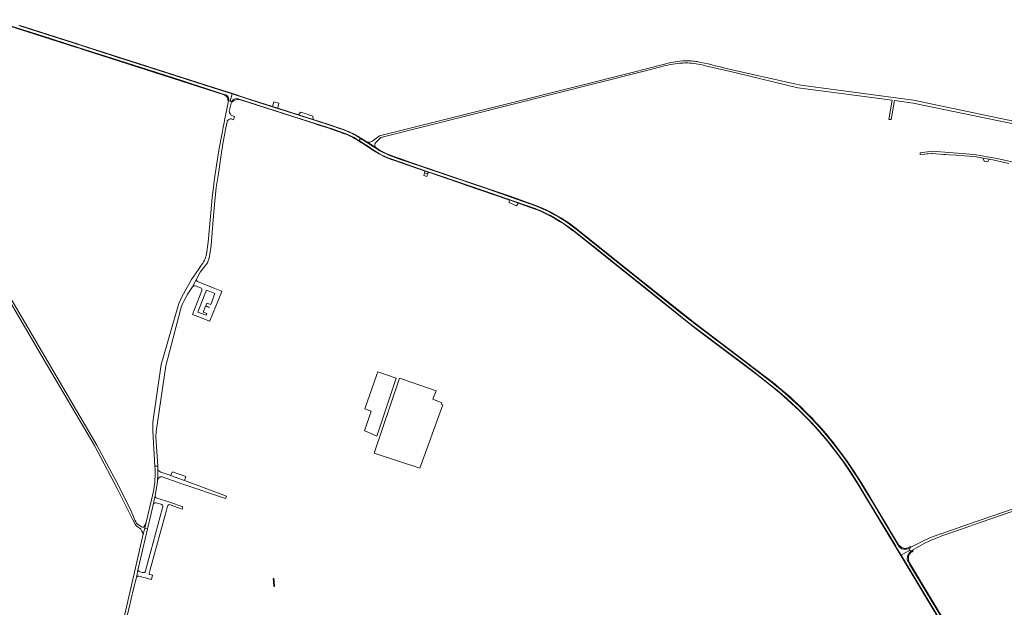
# Model space of a CAD drawing. Header units: metres. Extents: x 166325 to 190320, y 381923 to 404576.
# Tile 935 of 1056: x 180088 to 181365, y 384916 to 385678. Entities that reach past the tile are written whole.
import ezdxf

# ---------------------------------------------------------------- set-up
doc = ezdxf.new("R2010")
doc.units = ezdxf.units.M
for name, color, linetype, lineweight in [('B-WE-VH-VERHARDING_ASFALT-GV', 8, 'Continuous', 18), ('B-WE-VH-VERHARDING_BETON-GV', 8, 'Continuous', 18), ('B-WE-VH-VERHARDING_BETONSTRAATSTEEN-GV', 8, 'Continuous', 18), ('B-WE-VH-VERHARDING_HALFVERHARDING-GV', 8, 'Continuous', 18)]:
    doc.layers.add(name, color=color, linetype=linetype, lineweight=lineweight)

msp = doc.modelspace()

# ---------------------------------------------------------------- linework, layer by layer
at = {"layer": 'B-WE-VH-VERHARDING_ASFALT-GV', "flags": 128}
for points in [[(179774.245, 385765.939), (179775.036, 385766.312), (179784.767, 385763.043), (179805.706, 385756.377), (179842.908, 385744.5), (179846.534, 385743.342), (179856.22, 385740.262), (179893.512, 385728.405), (179936.835, 385714.487), (179981.959, 385699.994), (180026.43, 385685.762), (180073.094, 385670.903), (180117.174, 385656.776), (180162.35, 385642.414), (180208.832, 385627.477), (180253.617, 385613.088), (180299.315, 385598.439), (180348.043, 385582.771), (180353.574, 385580.927)], [(179774.245, 385765.939), (179775.036, 385766.312), (179784.767, 385763.043), (179805.706, 385756.377), (179842.908, 385744.5), (179846.534, 385743.342), (179856.22, 385740.262), (179893.512, 385728.405), (179936.835, 385714.487), (179981.959, 385699.994), (180026.43, 385685.762), (180073.094, 385670.903), (180117.174, 385656.776), (180162.35, 385642.414), (180208.832, 385627.477), (180253.617, 385613.088), (180299.315, 385598.439), (180348.043, 385582.771), (180353.574, 385580.927)], [(180353.574, 385580.927), (180355.209, 385580.354), (180356.529, 385579.655), (180357.549, 385578.687), (180358.404, 385577.485), (180358.874, 385576.262), (180359.146, 385575.129), (180359.17, 385573.999), (180358.904, 385572.81), (180360.878, 385572.146), (180363.644, 385581.613), (180349.655, 385586.179), (180303.748, 385600.802), (180257.919, 385615.556), (180213.16, 385629.866), (180167.932, 385644.307), (180121.894, 385659.087), (180087.972, 385669.846)], [(180353.574, 385580.927), (180355.209, 385580.354), (180356.529, 385579.655), (180357.549, 385578.687), (180358.404, 385577.485), (180358.874, 385576.262), (180359.146, 385575.129), (180359.17, 385573.999), (180358.904, 385572.81), (180360.878, 385572.146), (180363.644, 385581.613), (180349.655, 385586.179), (180303.748, 385600.802), (180257.919, 385615.556), (180213.16, 385629.866), (180167.932, 385644.307), (180121.894, 385659.087), (180087.972, 385669.846)], [(180359.813, 385559.144), (180362.715, 385571.528), (180360.878, 385572.146), (180358.904, 385572.81), (180354.474, 385551.608), (180352.585, 385542.576), (180351.806, 385538.528), (180350.354, 385530.98), (180349.907, 385528.653), (180346.453, 385511.058), (180343.043, 385489.188), (180340.132, 385468.726), (180340.003, 385467.823), (180339.098, 385461.037), (180339.096, 385461.024), (180337.671, 385447.436), (180336.037, 385427.511), (180332.343, 385389.591), (180330.219, 385373.926)], [(180359.813, 385559.144), (180362.715, 385571.528), (180360.878, 385572.146), (180358.904, 385572.81), (180354.474, 385551.608), (180352.585, 385542.576), (180351.806, 385538.528), (180350.354, 385530.98), (180349.907, 385528.653), (180346.453, 385511.058), (180343.043, 385489.188), (180340.132, 385468.726), (180340.003, 385467.823), (180339.098, 385461.037), (180339.096, 385461.024), (180337.671, 385447.436), (180336.037, 385427.511), (180332.343, 385389.591), (180330.219, 385373.926)], [(180505.966, 385535.76), (180505.751, 385535.836), (180504.06, 385536.413), (180491.647, 385540.654), (180470.204, 385547.48), (180434.751, 385558.683), (180400.597, 385569.614), (180363.644, 385581.613), (180360.878, 385572.146), (180362.715, 385571.528)], [(180505.966, 385535.76), (180505.751, 385535.836), (180504.06, 385536.413), (180491.647, 385540.654), (180470.204, 385547.48), (180434.751, 385558.683), (180400.597, 385569.614), (180363.644, 385581.613), (180360.878, 385572.146), (180362.715, 385571.528)], [(180371.493, 385575.289), (180408.775, 385563.237), (180445.086, 385551.719), (180479.198, 385540.809), (180493.27, 385536.328), (180501.269, 385533.501), (180510.148, 385530.213), (180516.283, 385527.721), (180521.498, 385525.209), (180525.728, 385522.759), (180528.226, 385521.158), (180530.091, 385523.958)], [(180371.493, 385575.289), (180408.775, 385563.237), (180445.086, 385551.719), (180479.198, 385540.809), (180493.27, 385536.328), (180501.269, 385533.501), (180510.148, 385530.213), (180516.283, 385527.721), (180521.498, 385525.209), (180525.728, 385522.759), (180528.226, 385521.158), (180530.091, 385523.958)], [(180334.55, 385373.79), (180336.17, 385385.625), (180338.765, 385418.515), (180341.009, 385443.1), (180342.88, 385460.006), (180342.963, 385460.551), (180344.124, 385468.214), (180346.109, 385481.315), (180348.724, 385500.087), (180351.898, 385519.765), (180353.966, 385530.386), (180354.513, 385533.195), (180355.437, 385537.874), (180356.923, 385545.399), (180357, 385545.766)], [(180334.55, 385373.79), (180336.17, 385385.625), (180338.765, 385418.515), (180341.009, 385443.1), (180342.88, 385460.006), (180342.963, 385460.551), (180344.124, 385468.214), (180346.109, 385481.315), (180348.724, 385500.087), (180351.898, 385519.765), (180353.966, 385530.386), (180354.513, 385533.195), (180355.437, 385537.874), (180356.923, 385545.399), (180357, 385545.766)], [(180357, 385545.766), (180357.172, 385546.592)], [(180357, 385545.766), (180357.172, 385546.592)], [(180362.304, 385549.363), (180365.125, 385548.265), (180366.563, 385552.253), (180363.966, 385553.19)], [(180362.304, 385549.363), (180365.125, 385548.265), (180366.563, 385552.253), (180363.966, 385553.19)], [(180530.091, 385523.958), (180526.209, 385526.443)], [(180530.091, 385523.958), (180526.209, 385526.443)], [(180549.909, 385511.133), (180544.342, 385514.79), (180541.381, 385516.703), (180539.965, 385517.64), (180530.091, 385523.958), (180528.226, 385521.158), (180533.844, 385517.568), (180540.184, 385513.352), (180544.348, 385510.531)], [(180549.909, 385511.133), (180544.342, 385514.79), (180541.381, 385516.703), (180539.965, 385517.64), (180530.091, 385523.958), (180528.226, 385521.158), (180533.844, 385517.568), (180540.184, 385513.352), (180544.348, 385510.531)], [(181383.979, 385491.655), (181355.615, 385498.024), (181325.603, 385503.284), (181271.131, 385507.317), (181255.508, 385505.443), (181255.642, 385503.23), (181261.798, 385503.685), (181264.521, 385503.886), (181265.862, 385503.985), (181270.511, 385504.329), (181271.407, 385504.268), (181285.953, 385503.271), (181288.849, 385503.072), (181293.748, 385502.736), (181302.571, 385502.131), (181302.929, 385502.106), (181303, 385502.101), (181313.231, 385501.4), (181324.636, 385500.618), (181328.188, 385499.974), (181337.179, 385498.345), (181337.233, 385498.335), (181345.092, 385496.911), (181345.316, 385496.87), (181349.822, 385496.053), (181370.82, 385491.549)], [(181383.979, 385491.655), (181355.615, 385498.024), (181325.603, 385503.284), (181271.131, 385507.317), (181255.508, 385505.443), (181255.642, 385503.23), (181261.798, 385503.685), (181264.521, 385503.886), (181265.862, 385503.985), (181270.511, 385504.329), (181271.407, 385504.268), (181285.953, 385503.271), (181288.849, 385503.072), (181293.748, 385502.736), (181302.571, 385502.131), (181302.929, 385502.106), (181303, 385502.101), (181313.231, 385501.4), (181324.636, 385500.618), (181328.188, 385499.974), (181337.179, 385498.345), (181337.233, 385498.335), (181345.092, 385496.911), (181345.316, 385496.87), (181349.822, 385496.053), (181370.82, 385491.549)], [(181228.436, 384994.958), (181227.95, 384995.775), (181223.002, 385004.088), (181210.746, 385024.657), (181197.59, 385046.372), (181184.489, 385068.143), (181177.731, 385079.055), (181170.723, 385089.996), (181163.134, 385101.573), (181156.099, 385111.351), (181147.541, 385122.762), (181139.758, 385132.733), (181128.9, 385145.529), (181121.311, 385154.005), (181114.858, 385160.874), (181107.49, 385168.463), (181099.07, 385176.8), (181085, 385189.679), (181076.663, 385196.908), (181060.072, 385210.341), (181049.519, 385218.568), (181021.628, 385239.839), (180993.404, 385261.139), (180964.737, 385282.659), (180955.68, 385289.612), (180937.428, 385304.07), (180911.614, 385324.843), (180886.991, 385344.702), (180861.98, 385364.699), (180836.055, 385385.389), (180815.836, 385401.482), (180809.715, 385406.218), (180802.763, 385411.425), (180796.115, 385416.106), (180790.936, 385419.513), (180785.922, 385422.587), (180781.602, 385425.052), (180776.284, 385427.96), (180771.326, 385430.398), (180766.008, 385432.807), (180758.807, 385435.854), (180751.882, 385438.541), (180739.723, 385442.862), (180690.865, 385459.84), (180641.84, 385476.431), (180633.032, 385479.428), (180593.509, 385492.812), (180581.891, 385496.803), (180571.458, 385500.518)], [(181228.436, 384994.958), (181227.95, 384995.775), (181223.002, 385004.088), (181210.746, 385024.657), (181197.59, 385046.372), (181184.489, 385068.143), (181177.731, 385079.055), (181170.723, 385089.996), (181163.134, 385101.573), (181156.099, 385111.351), (181147.541, 385122.762), (181139.758, 385132.733), (181128.9, 385145.529), (181121.311, 385154.005), (181114.858, 385160.874), (181107.49, 385168.463), (181099.07, 385176.8), (181085, 385189.679), (181076.663, 385196.908), (181060.072, 385210.341), (181049.519, 385218.568), (181021.628, 385239.839), (180993.404, 385261.139), (180964.737, 385282.659), (180955.68, 385289.612), (180937.428, 385304.07), (180911.614, 385324.843), (180886.991, 385344.702), (180861.98, 385364.699), (180836.055, 385385.389), (180815.836, 385401.482), (180809.715, 385406.218), (180802.763, 385411.425), (180796.115, 385416.106), (180790.936, 385419.513), (180785.922, 385422.587), (180781.602, 385425.052), (180776.284, 385427.96), (180771.326, 385430.398), (180766.008, 385432.807), (180758.807, 385435.854), (180751.882, 385438.541), (180739.723, 385442.862), (180690.865, 385459.84), (180641.84, 385476.431), (180633.032, 385479.428), (180593.509, 385492.812), (180581.891, 385496.803), (180571.458, 385500.518)], [(180572.952, 385496.149), (180582.927, 385492.745), (180613.984, 385482.145), (180633.397, 385475.548), (180689.109, 385456.629), (180730.218, 385442.431), (180744.989, 385437.237), (180756.287, 385432.988), (180764.482, 385429.582), (180770.687, 385426.715), (180776.252, 385423.916), (180781.276, 385421.185), (180787.043, 385417.745), (180793.114, 385413.833), (180799.454, 385409.516), (180804.276, 385405.975), (180812.471, 385399.534), (180841.406, 385376.5), (180872.77, 385351.578), (180904.2, 385326.319), (180935.698, 385300.959), (180954.011, 385286.457), (180961.733, 385280.421), (180968.714, 385275.16), (180978.73, 385267.673), (180994.749, 385255.667), (181008.61, 385245.146), (181023.549, 385233.882), (181039.4, 385221.809), (181057.408, 385207.881), (181068.571, 385198.977), (181076.327, 385192.502), (181083.409, 385186.331), (181089.851, 385180.497), (181097.034, 385173.752), (181109.579, 385161.24), (181115.177, 385155.339), (181119.258, 385150.921), (181123.372, 385146.402), (181131.904, 385136.453), (181138.447, 385128.663), (181145.529, 385119.659), (181150.992, 385112.206), (181159.524, 385100.402), (181168.225, 385087.419), (181175.712, 385075.649), (181183.57, 385062.733), (181198.61, 385037.642), (181213.618, 385013.057), (181224.002, 384995.563), (181224.943, 384993.976), (181226.669, 384991.069), (181231.134, 384983.746), (181242.276, 384990.593), (181241.021, 384992.637)], [(180572.952, 385496.149), (180582.927, 385492.745), (180613.984, 385482.145), (180633.397, 385475.548), (180689.109, 385456.629), (180730.218, 385442.431), (180744.989, 385437.237), (180756.287, 385432.988), (180764.482, 385429.582), (180770.687, 385426.715), (180776.252, 385423.916), (180781.276, 385421.185), (180787.043, 385417.745), (180793.114, 385413.833), (180799.454, 385409.516), (180804.276, 385405.975), (180812.471, 385399.534), (180841.406, 385376.5), (180872.77, 385351.578), (180904.2, 385326.319), (180935.698, 385300.959), (180954.011, 385286.457), (180961.733, 385280.421), (180968.714, 385275.16), (180978.73, 385267.673), (180994.749, 385255.667), (181008.61, 385245.146), (181023.549, 385233.882), (181039.4, 385221.809), (181057.408, 385207.881), (181068.571, 385198.977), (181076.327, 385192.502), (181083.409, 385186.331), (181089.851, 385180.497), (181097.034, 385173.752), (181109.579, 385161.24), (181115.177, 385155.339), (181119.258, 385150.921), (181123.372, 385146.402), (181131.904, 385136.453), (181138.447, 385128.663), (181145.529, 385119.659), (181150.992, 385112.206), (181159.524, 385100.402), (181168.225, 385087.419), (181175.712, 385075.649), (181183.57, 385062.733), (181198.61, 385037.642), (181213.618, 385013.057), (181224.002, 384995.563), (181224.943, 384993.976), (181226.669, 384991.069), (181231.134, 384983.746), (181242.276, 384990.593), (181241.021, 384992.637)], [(180323.059, 385358.825), (180319.71, 385354.046), (180310.572, 385341.007), (180300.335, 385322.688), (180298.14, 385318.76), (180296.761, 385315.679), (180294.25, 385310.07), (180271.57, 385230.97), (180260.61, 385156.22), (180260.49, 385145.16), (180263.15, 385099.077)], [(180323.059, 385358.825), (180319.71, 385354.046), (180310.572, 385341.007), (180300.335, 385322.688), (180298.14, 385318.76), (180296.761, 385315.679), (180294.25, 385310.07), (180271.57, 385230.97), (180260.61, 385156.22), (180260.49, 385145.16), (180263.15, 385099.077)], [(180317.093, 385341.44), (180322.17, 385350.53), (180331.3, 385362.57)], [(180317.093, 385341.44), (180322.17, 385350.53), (180331.3, 385362.57)], [(180054.321, 385347.502), (180119.611, 385236.807), (180184.861, 385126.182), (180214.541, 385070.152), (180229.902, 385039.331), (180235.071, 385028.877), (180237.609, 385024.182), (180238.408, 385023.021), (180239.341, 385021.964), (180240.394, 385021.027), (180241.551, 385020.222), (180243.309, 385019.034), (180244.13, 385018.373), (180244.872, 385017.624), (180245.526, 385016.797), (180246.082, 385015.901), (180246.534, 385014.949), (180247.06, 385013.8), (180247.446, 385012.598), (180247.686, 385011.358)], [(180054.321, 385347.502), (180119.611, 385236.807), (180184.861, 385126.182), (180214.541, 385070.152), (180229.902, 385039.331), (180235.071, 385028.877), (180237.609, 385024.182), (180238.408, 385023.021), (180239.341, 385021.964), (180240.394, 385021.027), (180241.551, 385020.222), (180243.309, 385019.034), (180244.13, 385018.373), (180244.872, 385017.624), (180245.526, 385016.797), (180246.082, 385015.901), (180246.534, 385014.949), (180247.06, 385013.8), (180247.446, 385012.598), (180247.686, 385011.358)], [(180247.686, 385011.358), (180248.271, 385011.223), (180250.216, 385018.926), (180252.16, 385026.629), (180250.838, 385023.642), (180250.792, 385023.538), (180250.175, 385022.234), (180249.393, 385021.023), (180249.242, 385020.842), (180249.075, 385020.676), (180248.891, 385020.528), (180248.694, 385020.399), (180248.485, 385020.29), (180248.266, 385020.203), (180248.04, 385020.138), (180247.808, 385020.096), (180247.573, 385020.077), (180247.337, 385020.082), (180247.103, 385020.11), (180245.784, 385020.728), (180241.469, 385023.673), (180240.749, 385024.241), (180240.09, 385024.878), (180239.497, 385025.577), (180238.977, 385026.331), (180238.534, 385027.134), (180237.402, 385029.502), (180232.842, 385040.232), (180216.751, 385072.351), (180188.181, 385126.511), (180057.112, 385348.802)], [(180247.686, 385011.358), (180248.271, 385011.223), (180250.216, 385018.926), (180252.16, 385026.629), (180250.838, 385023.642), (180250.792, 385023.538), (180250.175, 385022.234), (180249.393, 385021.023), (180249.242, 385020.842), (180249.075, 385020.676), (180248.891, 385020.528), (180248.694, 385020.399), (180248.485, 385020.29), (180248.266, 385020.203), (180248.04, 385020.138), (180247.808, 385020.096), (180247.573, 385020.077), (180247.337, 385020.082), (180247.103, 385020.11), (180245.784, 385020.728), (180241.469, 385023.673), (180240.749, 385024.241), (180240.09, 385024.878), (180239.497, 385025.577), (180238.977, 385026.331), (180238.534, 385027.134), (180237.402, 385029.502), (180232.842, 385040.232), (180216.751, 385072.351), (180188.181, 385126.511), (180057.112, 385348.802)], [(180263.15, 385099.077), (180267.054, 385099.244), (180264.69, 385137.15), (180264.85, 385144.12), (180277.27, 385229.32), (180296.52, 385301.91), (180297.947, 385306.771), (180299.329, 385310.408), (180301.097, 385313.874), (180301.21, 385314.075), (180305.059, 385320.919), (180305.206, 385321.18), (180312.231, 385331.802), (180317.093, 385341.44)], [(180263.15, 385099.077), (180267.054, 385099.244), (180264.69, 385137.15), (180264.85, 385144.12), (180277.27, 385229.32), (180296.52, 385301.91), (180297.947, 385306.771), (180299.329, 385310.408), (180301.097, 385313.874), (180301.21, 385314.075), (180305.059, 385320.919), (180305.206, 385321.18), (180312.231, 385331.802), (180317.093, 385341.44)], [(180261.117, 385049.268), (180263.704, 385061.38), (180266.71, 385079.042), (180266.838, 385081.948), (180267.047, 385088.028), (180267.176, 385094.11), (180267.222, 385099.251), (180267.054, 385099.244)], [(180261.117, 385049.268), (180263.704, 385061.38), (180266.71, 385079.042), (180266.838, 385081.948), (180267.047, 385088.028), (180267.176, 385094.11), (180267.222, 385099.251), (180267.054, 385099.244)], [(180267.054, 385099.244), (180263.15, 385099.077)], [(180267.054, 385099.244), (180263.15, 385099.077)], [(181526.163, 385095.525), (181521.027, 385093.76), (181512.494, 385090.828), (181318.162, 385024.051), (181282.861, 385011.792)], [(181526.163, 385095.525), (181521.027, 385093.76), (181512.494, 385090.828), (181318.162, 385024.051), (181282.861, 385011.792)], [(180261.061, 385065.031), (180260.171, 385061.191), (180252.16, 385026.629), (180250.216, 385018.926), (180251.535, 385018.623), (180253.92, 385018.074), (180258.608, 385038.04), (180261.117, 385049.268)], [(180261.061, 385065.031), (180260.171, 385061.191), (180252.16, 385026.629), (180250.216, 385018.926), (180251.535, 385018.623), (180253.92, 385018.074), (180258.608, 385038.04), (180261.117, 385049.268)], [(181283.627, 385008.871), (181310.773, 385018.241), (181324.741, 385023.062), (181429.822, 385059.331)], [(181283.627, 385008.871), (181310.773, 385018.241), (181324.741, 385023.062), (181429.822, 385059.331)], [(180226.662, 384901.282), (180235.701, 384940.179), (180239.386, 384954.911), (180241.721, 384966.1), (180241.755, 384966.263), (180253.92, 385018.074), (180251.535, 385018.623), (180250.216, 385018.926), (180248.271, 385011.223), (180245.688, 384999.998), (180236.189, 384958.216), (180223.073, 384902.048)], [(180226.662, 384901.282), (180235.701, 384940.179), (180239.386, 384954.911), (180241.721, 384966.1), (180241.755, 384966.263), (180253.92, 385018.074), (180251.535, 385018.623), (180250.216, 385018.926), (180248.271, 385011.223), (180245.688, 384999.998), (180236.189, 384958.216), (180223.073, 384902.048)], [(181282.861, 385011.792), (181282.125, 385011.536)], [(181282.861, 385011.792), (181282.125, 385011.536)], [(181254.752, 385000.003), (181243.758, 384994.174), (181242.786, 384993.613), (181241.021, 384992.637), (181242.276, 384990.593)], [(181254.752, 385000.003), (181243.758, 384994.174), (181242.786, 384993.613), (181241.021, 384992.637), (181242.276, 384990.593)], [(181245.911, 384990.445), (181263.167, 385000.158)], [(181245.911, 384990.445), (181263.167, 385000.158)], [(181240.818, 384985.673), (181241.859, 384987.089), (181243.269, 384988.499), (181243.471, 384988.648), (181242.276, 384990.593), (181231.134, 384983.746)], [(181231.134, 384983.746), (181290.658, 384884.469), (181396.333, 384708.615), (181433.982, 384646.106), (181465.036, 384594.525), (181533.199, 384481.309)], [(181239.338, 384982.727), (181239.382, 384982.879), (181239.493, 384983.263)], [(181242.276, 384990.593), (181243.471, 384988.648), (181245.911, 384990.445)], [(181242.276, 384990.593), (181243.471, 384988.648), (181245.911, 384990.445)], [(181240.016, 384975.745), (181239.3, 384976.936)], [(181534.275, 384479.512), (181541.422, 384467.576), (181544.532, 384469.549), (181544.51, 384469.585), (181535.924, 384483.635), (181346.02, 384799.313), (181242.047, 384972.367), (181240.612, 384974.756), (181240.06, 384975.673), (181240.016, 384975.745)]]:
    msp.add_lwpolyline(points, dxfattribs=at)
at = {"layer": 'B-WE-VH-VERHARDING_ASFALT-GV'}
for points in [[(180362.715, 385571.528, -0.17319068), (180367.614, 385575.299)], [(180362.715, 385571.528, -0.17319068), (180367.614, 385575.299)], [(180367.614, 385575.299, -0.12425867), (180371.493, 385575.289)], [(180363.966, 385553.19, -0.25669447), (180359.813, 385559.144)], [(180363.966, 385553.19, -0.25669447), (180359.813, 385559.144)], [(180357.172, 385546.592, -0.28387207), (180362.304, 385549.363)], [(180357.172, 385546.592, -0.28387207), (180362.304, 385549.363)], [(180514.296, 385532.473, 0.01864472), (180505.966, 385535.76)], [(180526.209, 385526.443, 0.02774786), (180514.296, 385532.473)], [(180544.348, 385510.531, 0.07490165), (180572.952, 385496.149)], [(180571.458, 385500.518, -0.06017374), (180549.909, 385511.133)], [(180330.219, 385373.926, -0.10435765), (180323.059, 385358.825)], [(180330.219, 385373.926, -0.10435765), (180323.059, 385358.825)], [(180331.3, 385362.57, 0.08680617), (180334.55, 385373.79)], [(180331.3, 385362.57, 0.08680617), (180334.55, 385373.79)], [(180263.15, 385099.077, -0.07481005), (180261.061, 385065.031)], [(180263.15, 385099.077, -0.07481005), (180261.061, 385065.031)], [(181282.125, 385011.536, 0.03145745), (181254.752, 385000.003)], [(181282.125, 385011.536, 0.03145745), (181254.752, 385000.003)], [(181263.167, 385000.158, -0.02743865), (181283.627, 385008.871)], [(181263.167, 385000.158, -0.02743865), (181283.627, 385008.871)], [(181230.069, 384993.25, -0.11129232), (181228.436, 384994.958)], [(181230.069, 384993.25, -0.11129232), (181228.436, 384994.958)], [(181238.152, 384991.804, -0.17954224), (181230.069, 384993.25)], [(181238.152, 384991.804, -0.17954224), (181230.069, 384993.25)], [(181241.021, 384992.637, -0.06646618), (181238.152, 384991.804)], [(181241.021, 384992.637, -0.06646618), (181238.152, 384991.804)], [(181238.99, 384980.252, -0.06367721), (181239.338, 384982.727)], [(181239.493, 384983.263, -0.09666269), (181240.818, 384985.673)], [(181239.3, 384976.936, -0.09996793), (181238.99, 384980.252)]]:
    msp.add_lwpolyline(points, format="xyb", dxfattribs=at)
at = {"layer": 'B-WE-VH-VERHARDING_BETON-GV', "flags": 128}
for points in [[(179957.11, 385707.376), (180160.412, 385642.367), (180165.621, 385640.737), (180167.121, 385640.255), (180172.587, 385638.498), (180342.308, 385583.949), (180353.331, 385580.425), (180353.529, 385580.802), (180353.574, 385580.927), (180348.043, 385582.771), (180299.315, 385598.439), (180253.617, 385613.088), (180208.832, 385627.477), (180162.35, 385642.414), (180117.174, 385656.776), (180073.094, 385670.903)], [(179957.11, 385707.376), (180160.412, 385642.367), (180165.621, 385640.737), (180167.121, 385640.255), (180172.587, 385638.498), (180342.308, 385583.949), (180353.331, 385580.425), (180353.529, 385580.802), (180353.574, 385580.927), (180348.043, 385582.771), (180299.315, 385598.439), (180253.617, 385613.088), (180208.832, 385627.477), (180162.35, 385642.414), (180117.174, 385656.776), (180073.094, 385670.903)], [(180087.972, 385669.846), (180121.894, 385659.087), (180167.932, 385644.307), (180213.16, 385629.866), (180257.919, 385615.556), (180303.748, 385600.802), (180349.655, 385586.179), (180363.644, 385581.613), (180363.787, 385582.103), (180341.775, 385589.3), (180166.51, 385645.301), (180164.317, 385646.002), (180086.813, 385670.797)], [(180087.972, 385669.846), (180121.894, 385659.087), (180167.932, 385644.307), (180213.16, 385629.866), (180257.919, 385615.556), (180303.748, 385600.802), (180349.655, 385586.179), (180363.644, 385581.613), (180363.787, 385582.103), (180341.775, 385589.3), (180166.51, 385645.301), (180164.317, 385646.002), (180086.813, 385670.797)], [(180504.169, 385536.82), (180489.026, 385542.055), (180468.495, 385548.598), (180449.557, 385554.633), (180422.818, 385563.155), (180415.593, 385565.457), (180380.193, 385576.739), (180363.787, 385582.103), (180363.644, 385581.613), (180400.597, 385569.614), (180434.751, 385558.683), (180470.204, 385547.48), (180491.647, 385540.654), (180504.06, 385536.413), (180505.751, 385535.836), (180505.966, 385535.76)], [(180504.169, 385536.82), (180489.026, 385542.055), (180468.495, 385548.598), (180449.557, 385554.633), (180422.818, 385563.155), (180415.593, 385565.457), (180380.193, 385576.739), (180363.787, 385582.103), (180363.644, 385581.613), (180400.597, 385569.614), (180434.751, 385558.683), (180470.204, 385547.48), (180491.647, 385540.654), (180504.06, 385536.413), (180505.751, 385535.836), (180505.966, 385535.76)], [(180357.852, 385573.153), (180358.904, 385572.81), (180359.17, 385573.999), (180359.146, 385575.129), (180358.874, 385576.262), (180358.404, 385577.485), (180357.549, 385578.687), (180356.529, 385579.655), (180355.209, 385580.354), (180353.574, 385580.927), (180353.529, 385580.802), (180353.331, 385580.425), (180353.197, 385579.859)], [(180357.852, 385573.153), (180358.904, 385572.81), (180359.17, 385573.999), (180359.146, 385575.129), (180358.874, 385576.262), (180358.404, 385577.485), (180357.549, 385578.687), (180356.529, 385579.655), (180355.209, 385580.354), (180353.574, 385580.927), (180353.529, 385580.802), (180353.331, 385580.425), (180353.197, 385579.859)], [(180362.715, 385571.528), (180363.858, 385571.205)], [(180362.715, 385571.528), (180363.858, 385571.205)], [(180370.348, 385574.335), (180371.106, 385574.144), (180371.37, 385574.736), (180371.431, 385575.075), (180371.493, 385575.289)], [(180370.348, 385574.335), (180371.106, 385574.144), (180371.37, 385574.736), (180371.431, 385575.075), (180371.493, 385575.289)], [(180527.025, 385521.151), (180527.858, 385520.612), (180527.937, 385520.724), (180528.226, 385521.158), (180525.728, 385522.759), (180521.498, 385525.209), (180516.283, 385527.721), (180510.148, 385530.213), (180501.269, 385533.501), (180493.27, 385536.328), (180479.198, 385540.809), (180445.086, 385551.719), (180408.775, 385563.237), (180371.493, 385575.289), (180371.431, 385575.075), (180371.37, 385574.736), (180383.659, 385570.752), (180471.441, 385542.691), (180473.319, 385542.091), (180474.734, 385541.639)], [(180527.025, 385521.151), (180527.858, 385520.612), (180527.937, 385520.724), (180528.226, 385521.158), (180525.728, 385522.759), (180521.498, 385525.209), (180516.283, 385527.721), (180510.148, 385530.213), (180501.269, 385533.501), (180493.27, 385536.328), (180479.198, 385540.809), (180445.086, 385551.719), (180408.775, 385563.237), (180371.493, 385575.289), (180371.431, 385575.075), (180371.37, 385574.736), (180383.659, 385570.752), (180471.441, 385542.691), (180473.319, 385542.091), (180474.734, 385541.639)], [(180474.734, 385541.639), (180487.474, 385537.566), (180496.945, 385534.293), (180501.095, 385532.859), (180506.301, 385531.059)], [(180474.734, 385541.639), (180487.474, 385537.566), (180496.945, 385534.293), (180501.095, 385532.859), (180506.301, 385531.059)], [(180506.301, 385531.059), (180506.719, 385530.915)], [(180506.301, 385531.059), (180506.719, 385530.915)], [(180526.209, 385526.443), (180530.091, 385523.958)], [(180530.091, 385523.958), (180530.17, 385524.077), (180530.333, 385524.322), (180526.318, 385526.85)], [(180530.091, 385523.958), (180530.17, 385524.077), (180530.333, 385524.322), (180526.318, 385526.85)], [(180544.348, 385510.531), (180540.184, 385513.352), (180533.844, 385517.568), (180528.226, 385521.158), (180527.937, 385520.724), (180527.858, 385520.612), (180532.941, 385517.32), (180534.383, 385516.407), (180547.322, 385508.068)], [(180544.348, 385510.531), (180540.184, 385513.352), (180533.844, 385517.568), (180528.226, 385521.158), (180527.937, 385520.724), (180527.858, 385520.612), (180532.941, 385517.32), (180534.383, 385516.407), (180547.322, 385508.068)], [(180550.082, 385511.659), (180541.636, 385517.208), (180541.515, 385517.285), (180538.041, 385519.471), (180530.333, 385524.322), (180530.17, 385524.077), (180530.091, 385523.958)], [(180550.082, 385511.659), (180541.636, 385517.208), (180541.515, 385517.285), (180538.041, 385519.471), (180530.333, 385524.322), (180530.17, 385524.077), (180530.091, 385523.958)], [(180530.091, 385523.958), (180539.965, 385517.64), (180541.381, 385516.703), (180544.342, 385514.79), (180549.909, 385511.133)], [(180530.091, 385523.958), (180539.965, 385517.64), (180541.381, 385516.703), (180544.342, 385514.79), (180549.909, 385511.133)], [(180571.458, 385500.518), (180581.891, 385496.803), (180593.509, 385492.812), (180633.032, 385479.428), (180641.84, 385476.431), (180690.865, 385459.84), (180739.723, 385442.862), (180751.882, 385438.541), (180758.807, 385435.854), (180766.008, 385432.807), (180771.326, 385430.398), (180776.284, 385427.96), (180781.602, 385425.052), (180785.922, 385422.587), (180790.936, 385419.513), (180796.115, 385416.106), (180802.763, 385411.425), (180809.715, 385406.218), (180815.836, 385401.482), (180836.055, 385385.389), (180861.98, 385364.699), (180886.991, 385344.702), (180911.614, 385324.843), (180937.428, 385304.07), (180955.68, 385289.612), (180964.737, 385282.659), (180993.404, 385261.139), (181021.628, 385239.839), (181049.519, 385218.568), (181060.072, 385210.341), (181076.663, 385196.908), (181085, 385189.679), (181099.07, 385176.8), (181107.49, 385168.463), (181114.858, 385160.874), (181121.311, 385154.005), (181128.9, 385145.529), (181139.758, 385132.733), (181147.541, 385122.762), (181156.099, 385111.351), (181163.134, 385101.573), (181170.723, 385089.996), (181177.731, 385079.055), (181184.489, 385068.143), (181197.59, 385046.372), (181210.746, 385024.657), (181223.002, 385004.088), (181227.95, 384995.775), (181228.267, 384995.964), (181228.487, 384996.095), (181228.467, 384996.128), (181227.613, 384997.549)], [(180571.458, 385500.518), (180581.891, 385496.803), (180593.509, 385492.812), (180633.032, 385479.428), (180641.84, 385476.431), (180690.865, 385459.84), (180739.723, 385442.862), (180751.882, 385438.541), (180758.807, 385435.854), (180766.008, 385432.807), (180771.326, 385430.398), (180776.284, 385427.96), (180781.602, 385425.052), (180785.922, 385422.587), (180790.936, 385419.513), (180796.115, 385416.106), (180802.763, 385411.425), (180809.715, 385406.218), (180815.836, 385401.482), (180836.055, 385385.389), (180861.98, 385364.699), (180886.991, 385344.702), (180911.614, 385324.843), (180937.428, 385304.07), (180955.68, 385289.612), (180964.737, 385282.659), (180993.404, 385261.139), (181021.628, 385239.839), (181049.519, 385218.568), (181060.072, 385210.341), (181076.663, 385196.908), (181085, 385189.679), (181099.07, 385176.8), (181107.49, 385168.463), (181114.858, 385160.874), (181121.311, 385154.005), (181128.9, 385145.529), (181139.758, 385132.733), (181147.541, 385122.762), (181156.099, 385111.351), (181163.134, 385101.573), (181170.723, 385089.996), (181177.731, 385079.055), (181184.489, 385068.143), (181197.59, 385046.372), (181210.746, 385024.657), (181223.002, 385004.088), (181227.95, 384995.775), (181228.267, 384995.964), (181228.487, 384996.095), (181228.467, 384996.128), (181227.613, 384997.549)], [(180759.545, 385436.186), (180723.912, 385448.984), (180663.441, 385469.631), (180633.205, 385479.955), (180593.682, 385493.338), (180582.064, 385497.33), (180571.631, 385501.045)], [(180759.545, 385436.186), (180723.912, 385448.984), (180663.441, 385469.631), (180633.205, 385479.955), (180593.682, 385493.338), (180582.064, 385497.33), (180571.631, 385501.045)], [(180572.755, 385495.801), (180613.861, 385481.543), (180614.244, 385481.41), (180617.921, 385480.154), (180656.978, 385466.819), (180666.642, 385463.519), (180722.342, 385444.501), (180722.878, 385444.308), (180734.936, 385439.979), (180741.629, 385437.576), (180757.769, 385431.781)], [(180572.755, 385495.801), (180613.861, 385481.543), (180614.244, 385481.41), (180617.921, 385480.154), (180656.978, 385466.819), (180666.642, 385463.519), (180722.342, 385444.501), (180722.878, 385444.308), (180734.936, 385439.979), (180741.629, 385437.576), (180757.769, 385431.781)], [(181156.117, 385104.407), (181165.845, 385090.021), (181175.85, 385074.439), (181230.614, 384983.426), (181231.134, 384983.746), (181226.669, 384991.069), (181224.943, 384993.976), (181224.002, 384995.563), (181213.618, 385013.057), (181198.61, 385037.642), (181183.57, 385062.733), (181175.712, 385075.649), (181168.225, 385087.419), (181159.524, 385100.402), (181150.992, 385112.206), (181145.529, 385119.659), (181138.447, 385128.663), (181131.904, 385136.453), (181123.372, 385146.402), (181119.258, 385150.921), (181115.177, 385155.339), (181109.579, 385161.24), (181097.034, 385173.752), (181089.851, 385180.497), (181083.409, 385186.331), (181076.327, 385192.502), (181068.571, 385198.977), (181057.408, 385207.881), (181039.4, 385221.809), (181023.549, 385233.882), (181008.61, 385245.146), (180994.749, 385255.667), (180978.73, 385267.673), (180968.714, 385275.16), (180961.733, 385280.421), (180954.011, 385286.457), (180935.698, 385300.959), (180904.2, 385326.319), (180872.77, 385351.578), (180841.406, 385376.5), (180812.471, 385399.534), (180804.276, 385405.975), (180799.454, 385409.516), (180793.114, 385413.833), (180787.043, 385417.745), (180781.276, 385421.185), (180776.252, 385423.916), (180770.687, 385426.715), (180764.482, 385429.582), (180756.287, 385432.988), (180744.989, 385437.237), (180730.218, 385442.431), (180689.109, 385456.629), (180633.397, 385475.548), (180613.984, 385482.145), (180582.927, 385492.745), (180572.952, 385496.149)], [(181156.117, 385104.407), (181165.845, 385090.021), (181175.85, 385074.439), (181230.614, 384983.426), (181231.134, 384983.746), (181226.669, 384991.069), (181224.943, 384993.976), (181224.002, 384995.563), (181213.618, 385013.057), (181198.61, 385037.642), (181183.57, 385062.733), (181175.712, 385075.649), (181168.225, 385087.419), (181159.524, 385100.402), (181150.992, 385112.206), (181145.529, 385119.659), (181138.447, 385128.663), (181131.904, 385136.453), (181123.372, 385146.402), (181119.258, 385150.921), (181115.177, 385155.339), (181109.579, 385161.24), (181097.034, 385173.752), (181089.851, 385180.497), (181083.409, 385186.331), (181076.327, 385192.502), (181068.571, 385198.977), (181057.408, 385207.881), (181039.4, 385221.809), (181023.549, 385233.882), (181008.61, 385245.146), (180994.749, 385255.667), (180978.73, 385267.673), (180968.714, 385275.16), (180961.733, 385280.421), (180954.011, 385286.457), (180935.698, 385300.959), (180904.2, 385326.319), (180872.77, 385351.578), (180841.406, 385376.5), (180812.471, 385399.534), (180804.276, 385405.975), (180799.454, 385409.516), (180793.114, 385413.833), (180787.043, 385417.745), (180781.276, 385421.185), (180776.252, 385423.916), (180770.687, 385426.715), (180764.482, 385429.582), (180756.287, 385432.988), (180744.989, 385437.237), (180730.218, 385442.431), (180689.109, 385456.629), (180633.397, 385475.548), (180613.984, 385482.145), (180582.927, 385492.745), (180572.952, 385496.149)], [(180804.871, 385404.719), (180806.458, 385403.617), (180960.143, 385281.049), (180974.889, 385269.949), (181043.859, 385217.997), (181064.61, 385201.579)], [(180804.871, 385404.719), (180806.458, 385403.617), (180960.143, 385281.049), (180974.889, 385269.949), (181043.859, 385217.997), (181064.61, 385201.579)], [(181067.489, 385205.357), (181041.05, 385225.717), (180977.757, 385273.736), (180963.053, 385284.804), (180898.28, 385336.498), (180833.507, 385388.192), (180807.782, 385408.472)], [(181067.489, 385205.357), (181041.05, 385225.717), (180977.757, 385273.736), (180963.053, 385284.804), (180898.28, 385336.498), (180833.507, 385388.192), (180807.782, 385408.472)], [(181102.969, 385167.241), (181112.84, 385157.177)], [(181102.969, 385167.241), (181112.84, 385157.177)], [(181116.278, 385160.455), (181106.316, 385170.611)], [(181116.278, 385160.455), (181106.316, 385170.611)], [(181227.613, 384997.549), (181179.884, 385076.947), (181169.811, 385092.635), (181160.004, 385107.137)], [(181227.613, 384997.549), (181179.884, 385076.947), (181169.811, 385092.635), (181160.004, 385107.137)], [(181228.99, 384996.394), (181228.487, 384996.095), (181228.267, 384995.964), (181227.95, 384995.775), (181228.436, 384994.958)], [(181241.021, 384992.637), (181242.786, 384993.613), (181243.758, 384994.174), (181243.157, 384995.194), (181239.864, 384993.569)], [(181239.493, 384983.263), (181239.382, 384982.879), (181239.338, 384982.727)], [(181243.471, 384988.648), (181243.269, 384988.499), (181241.859, 384987.089), (181240.818, 384985.673)], [(181245.148, 384988.463), (181246.54, 384989.431), (181245.911, 384990.445), (181243.471, 384988.648)], [(181239.3, 384976.936), (181240.016, 384975.745), (181240.302, 384975.917), (181240.534, 384976.057)], [(181240.534, 384976.057), (181241.042, 384976.362)]]:
    msp.add_lwpolyline(points, dxfattribs=at)
at = {"layer": 'B-WE-VH-VERHARDING_BETON-GV'}
for points in [[(180353.197, 385579.859, -0.40413542), (180357.852, 385573.153)], [(180353.197, 385579.859, -0.40413542), (180357.852, 385573.153)], [(180367.614, 385575.299, 0.17319068), (180362.715, 385571.528)], [(180363.858, 385571.205, -0.22396248), (180370.348, 385574.335)], [(180363.858, 385571.205, -0.22396248), (180370.348, 385574.335)], [(180371.493, 385575.289, 0.12425867), (180367.614, 385575.299)], [(180371.493, 385575.289, 0.12425867), (180367.614, 385575.299)], [(180506.679, 385535.953, 0.00536488), (180504.169, 385536.82)], [(180506.679, 385535.953, 0.00536488), (180504.169, 385536.82)], [(180505.966, 385535.76, -0.01864472), (180514.296, 385532.473)], [(180505.966, 385535.76, -0.01864472), (180514.296, 385532.473)], [(180526.318, 385526.85, 0.0450359), (180506.679, 385535.953)], [(180526.318, 385526.85, 0.0450359), (180506.679, 385535.953)], [(180506.719, 385530.915, -0.06034713), (180527.025, 385521.151)], [(180506.719, 385530.915, -0.06034713), (180527.025, 385521.151)], [(180514.296, 385532.473, -0.02774786), (180526.209, 385526.443)], [(180514.296, 385532.473, -0.02774786), (180526.209, 385526.443)], [(180572.952, 385496.149, -0.07490165), (180544.348, 385510.531)], [(180572.952, 385496.149, -0.07490165), (180544.348, 385510.531)], [(180547.322, 385508.068, 0.01611494), (180553.36, 385504.392)], [(180547.322, 385508.068, 0.01611494), (180553.36, 385504.392)], [(180549.909, 385511.133, 0.06017374), (180571.458, 385500.518)], [(180549.909, 385511.133, 0.06017374), (180571.458, 385500.518)], [(180571.631, 385501.045, -0.06013499), (180550.082, 385511.659)], [(180571.631, 385501.045, -0.06013499), (180550.082, 385511.659)], [(180553.36, 385504.392, 0.00295637), (180554.277, 385503.879)], [(180553.36, 385504.392, 0.00295637), (180554.277, 385503.879)], [(180554.277, 385503.879, 0.02500499), (180564.054, 385499.098)], [(180554.277, 385503.879, 0.02500499), (180564.054, 385499.098)], [(180564.054, 385499.098, 0.00659146), (180566.739, 385497.989)], [(180564.054, 385499.098, 0.00659146), (180566.739, 385497.989)], [(180566.739, 385497.989, 0.01462738), (180572.755, 385495.801)], [(180566.739, 385497.989, 0.01462738), (180572.755, 385495.801)], [(180757.769, 385431.781, -0.06920231), (180804.871, 385404.719)], [(180757.769, 385431.781, -0.06920231), (180804.871, 385404.719)], [(180807.782, 385408.472, 0.06921928), (180759.545, 385436.186)], [(180807.782, 385408.472, 0.06921928), (180759.545, 385436.186)], [(181064.61, 385201.579, -0.02593465), (181102.969, 385167.241)], [(181064.61, 385201.579, -0.02593465), (181102.969, 385167.241)], [(181106.316, 385170.611, 0.02594485), (181067.489, 385205.357)], [(181106.316, 385170.611, 0.02594485), (181067.489, 385205.357)], [(181160.004, 385107.137, 0.03733134), (181116.278, 385160.455)], [(181160.004, 385107.137, 0.03733134), (181116.278, 385160.455)], [(181112.84, 385157.177, -0.03733227), (181156.117, 385104.407)], [(181112.84, 385157.177, -0.03733227), (181156.117, 385104.407)], [(181228.436, 384994.958, 0.11129232), (181230.069, 384993.25)], [(181236.429, 384992.738, -0.25083635), (181228.99, 384996.394)], [(181230.069, 384993.25, 0.17954224), (181238.152, 384991.804)], [(181239.864, 384993.569, -0.10163905), (181236.429, 384992.738)], [(181238.152, 384991.804, 0.06646618), (181241.021, 384992.637)], [(181239.338, 384982.727, 0.06367721), (181238.99, 384980.252)], [(181240.818, 384985.673, 0.09666269), (181239.493, 384983.263)], [(181241.042, 384976.362, -0.22091068), (181241.475, 384984.615)], [(181241.475, 384984.615, -0.13813058), (181245.148, 384988.463)], [(181238.99, 384980.252, 0.09996793), (181239.3, 384976.936)]]:
    msp.add_lwpolyline(points, format="xyb", dxfattribs=at)
at = {"layer": 'B-WE-VH-VERHARDING_BETON-GV', "flags": 128}
for points in [[(180415.593, 385565.457), (180422.818, 385563.155), (180422.996, 385565.625), (180423.961, 385569.462), (180417.518, 385571.584)], [(180415.593, 385565.457), (180422.818, 385563.155), (180422.996, 385565.625), (180423.961, 385569.462), (180417.518, 385571.584)], [(181533.199, 384481.309), (181465.036, 384594.525), (181433.982, 384646.106), (181396.333, 384708.615), (181290.658, 384884.469), (181231.134, 384983.746), (181230.614, 384983.426), (181231.965, 384981.18), (181395.682, 384708.765), (181464.772, 384594.023), (181516.576, 384507.99), (181524.606, 384494.654), (181532.776, 384481.086), (181532.972, 384481.168), (181532.973, 384481.166)], [(181544.96, 384469.82), (181537.421, 384482.337), (181399.713, 384711.216), (181259.364, 384944.728), (181241.252, 384974.862), (181240.54, 384976.047), (181240.534, 384976.057), (181240.302, 384975.917), (181240.016, 384975.745), (181240.06, 384975.673), (181240.612, 384974.756), (181242.047, 384972.367), (181346.02, 384799.313), (181535.924, 384483.635), (181544.51, 384469.585), (181544.532, 384469.549)]]:
    msp.add_lwpolyline(points, close=True, dxfattribs=at)
at = {"layer": 'B-WE-VH-VERHARDING_BETONSTRAATSTEEN-GV', "flags": 128}
for points in [[(181345.092, 385496.911), (181337.233, 385498.335), (181337.26, 385498.266), (181337.429, 385497.827), (181338.702, 385494.515), (181338.863, 385494.503), (181339.004, 385494.492), (181343.197, 385493.748), (181343.265, 385493.736), (181344.775, 385496.359)], [(181345.092, 385496.911), (181337.233, 385498.335), (181337.26, 385498.266), (181337.429, 385497.827), (181338.702, 385494.515), (181338.863, 385494.503), (181339.004, 385494.492), (181343.197, 385493.748), (181343.265, 385493.736), (181344.775, 385496.359)], [(180335.774, 385308.606), (180330.588, 385310.622), (180329.139, 385306.895), (180333.662, 385305.137), (180333.589, 385304.94), (180328.929, 385306.735), (180325.868, 385298.787), (180330.553, 385296.982), (180329.741, 385294.739), (180319.137, 385298.81), (180327.163, 385319.853), (180330.196, 385327.297), (180340.867, 385323.154)], [(180335.774, 385308.606), (180330.588, 385310.622), (180329.139, 385306.895), (180333.662, 385305.137), (180333.589, 385304.94), (180328.929, 385306.735), (180325.868, 385298.787), (180330.553, 385296.982), (180329.741, 385294.739), (180319.137, 385298.81), (180327.163, 385319.853), (180330.196, 385327.297), (180340.867, 385323.154)], [(180356.323, 385060.36), (180301.635, 385080.584), (180283.738, 385087.321), (180282.849, 385087.656), (180271.132, 385091.517), (180267.176, 385094.11), (180267.047, 385088.028), (180266.838, 385081.948), (180268.417, 385084.046), (180270.74, 385085.26), (180272.808, 385085.428), (180298.328, 385076.423), (180355.032, 385057.195)], [(180356.323, 385060.36), (180301.635, 385080.584), (180283.738, 385087.321), (180282.849, 385087.656), (180271.132, 385091.517), (180267.176, 385094.11), (180267.047, 385088.028), (180266.838, 385081.948), (180268.417, 385084.046), (180270.74, 385085.26), (180272.808, 385085.428), (180298.328, 385076.423), (180355.032, 385057.195)], [(180283.738, 385087.321), (180301.635, 385080.584), (180303.492, 385085.705), (180286.061, 385092.143)], [(180283.738, 385087.321), (180301.635, 385080.584), (180303.492, 385085.705), (180286.061, 385092.143)], [(180417.681, 384943.428), (180418.392, 384943.27), (180417.794, 384949.773), (180417.389, 384954.187), (180416.769, 384952.999), (180416.992, 384949.659)], [(180417.681, 384943.428), (180418.392, 384943.27), (180417.794, 384949.773), (180417.389, 384954.187), (180416.769, 384952.999), (180416.992, 384949.659)]]:
    msp.add_lwpolyline(points, close=True, dxfattribs=at)
for points in [[(180317.093, 385341.44), (180312.231, 385331.802)], [(180317.093, 385341.44), (180312.231, 385331.802)], [(180324.163, 385326.776), (180312.131, 385295.762), (180322.622, 385291.741), (180334.313, 385287.237), (180334.536, 385287.453), (180349.959, 385325.48), (180349.661, 385326.099), (180340.852, 385329.692), (180318.552, 385338.391)], [(180324.163, 385326.776), (180312.131, 385295.762), (180322.622, 385291.741), (180334.313, 385287.237), (180334.536, 385287.453), (180349.959, 385325.48), (180349.661, 385326.099), (180340.852, 385329.692), (180318.552, 385338.391)], [(180315.397, 385333.165), (180316.858, 385332.588), (180322.617, 385330.313)], [(180315.397, 385333.165), (180316.858, 385332.588), (180322.617, 385330.313)], [(180263.704, 385061.38), (180261.117, 385049.268)], [(180263.704, 385061.38), (180261.117, 385049.268)], [(180273.403, 385046.151), (180273.398, 385046.133), (180273.131, 385045.139), (180258.1, 384989.17), (180251.266, 384963.725)], [(180273.403, 385046.151), (180273.398, 385046.133), (180273.131, 385045.139), (180258.1, 384989.17), (180251.266, 384963.725)], [(180255.854, 384960.066), (180257.328, 384965.501), (180278.178, 385042.394), (180279.533, 385047.389)], [(180255.854, 384960.066), (180257.328, 384965.501), (180278.178, 385042.394), (180279.533, 385047.389)], [(180265, 385051.58), (180271.133, 385050.021)], [(180265, 385051.58), (180271.133, 385050.021)], [(180283.115, 385049.251), (180298.516, 385043.68), (180299.451, 385046.402), (180282.488, 385052.49), (180266.015, 385057.611)], [(180283.115, 385049.251), (180298.516, 385043.68), (180299.451, 385046.402), (180282.488, 385052.49), (180266.015, 385057.611)], [(180241.721, 384966.1), (180239.386, 384954.911)], [(180241.721, 384966.1), (180239.386, 384954.911)], [(180242.683, 384956.868), (180259.048, 384952.62), (180260.388, 384957.85), (180256.576, 384958.828)], [(180242.683, 384956.868), (180259.048, 384952.62), (180260.388, 384957.85), (180256.576, 384958.828)], [(180247.122, 384961.373), (180244.14, 384962.217)], [(180247.122, 384961.373), (180244.14, 384962.217)]]:
    msp.add_lwpolyline(points, dxfattribs=at)
at = {"layer": 'B-WE-VH-VERHARDING_BETONSTRAATSTEEN-GV'}
for points in [[(180318.552, 385338.391, -0.28119205), (180317.093, 385341.44)], [(180318.552, 385338.391, -0.28119205), (180317.093, 385341.44)], [(180312.231, 385331.802, -0.27941751), (180315.397, 385333.165)], [(180312.231, 385331.802, -0.27941751), (180315.397, 385333.165)], [(180322.617, 385330.313, -0.41170969), (180324.163, 385326.776)], [(180322.617, 385330.313, -0.41170969), (180324.163, 385326.776)], [(180266.015, 385057.611, -0.37535769), (180263.704, 385061.38)], [(180266.015, 385057.611, -0.37535769), (180263.704, 385061.38)], [(180261.117, 385049.268, -0.41368401), (180265, 385051.58)], [(180261.117, 385049.268, -0.41368401), (180265, 385051.58)], [(180271.133, 385050.021, -0.41658934), (180273.403, 385046.151)], [(180271.133, 385050.021, -0.41658934), (180273.403, 385046.151)], [(180279.533, 385047.389, -0.43762093), (180283.115, 385049.251)], [(180279.533, 385047.389, -0.43762093), (180283.115, 385049.251)], [(180239.386, 384954.911, -0.41644298), (180242.683, 384956.868)], [(180239.386, 384954.911, -0.41644298), (180242.683, 384956.868)], [(180244.14, 384962.217, -0.38654744), (180241.721, 384966.1)], [(180244.14, 384962.217, -0.38654744), (180241.721, 384966.1)], [(180251.266, 384963.725, -0.41748224), (180247.122, 384961.373)], [(180251.266, 384963.725, -0.41748224), (180247.122, 384961.373)], [(180256.576, 384958.828, -0.41838273), (180255.854, 384960.066)], [(180256.576, 384958.828, -0.41838273), (180255.854, 384960.066)]]:
    msp.add_lwpolyline(points, format="xyb", dxfattribs=at)
at = {"layer": 'B-WE-VH-VERHARDING_HALFVERHARDING-GV', "flags": 128}
for points in [[(180932.343, 385622.226), (180893.851, 385612.495), (180890.887, 385611.747), (180717.09, 385567.88), (180554.751, 385527.422), (180545.972, 385521.011)], [(180932.343, 385622.226), (180893.851, 385612.495), (180890.887, 385611.747), (180717.09, 385567.88), (180554.751, 385527.422), (180545.972, 385521.011)], [(180549.836, 385518.842), (180556.072, 385525.142), (180894.467, 385610.047), (180919.341, 385616.859)], [(180549.836, 385518.842), (180556.072, 385525.142), (180894.467, 385610.047), (180919.341, 385616.859)], [(180975.636, 385618.631), (180975.735, 385618.608), (181018.904, 385608.42), (181097.104, 385589.732), (181100.65, 385588.94), (181219.24, 385573.384), (181214.96, 385548.7), (181218.11, 385548.3), (181222.593, 385572.944), (181246.41, 385569.82), (181407.8, 385536.59)], [(180975.636, 385618.631), (180975.735, 385618.608), (181018.904, 385608.42), (181097.104, 385589.732), (181100.65, 385588.94), (181219.24, 385573.384), (181214.96, 385548.7), (181218.11, 385548.3), (181222.593, 385572.944), (181246.41, 385569.82), (181407.8, 385536.59)], [(181401.245, 385541.195), (181246.87, 385573.58), (181100.76, 385592.83), (181092.504, 385594.675), (181003.93, 385614.467)], [(181401.245, 385541.195), (181246.87, 385573.58), (181100.76, 385592.83), (181092.504, 385594.675), (181003.93, 385614.467)], [(180538.758, 385519.255), (180538.15, 385519.439), (180538.041, 385519.471), (180541.515, 385517.285), (180541.636, 385517.208), (180550.082, 385511.659)], [(180538.758, 385519.255), (180538.15, 385519.439), (180538.041, 385519.471), (180541.515, 385517.285), (180541.636, 385517.208), (180550.082, 385511.659)], [(180549.159, 385518.158), (180549.836, 385518.842)], [(180549.159, 385518.158), (180549.836, 385518.842)], [(180550.082, 385511.659), (180549.617, 385512.368)], [(180550.082, 385511.659), (180549.617, 385512.368)]]:
    msp.add_lwpolyline(points, dxfattribs=at)
at = {"layer": 'B-WE-VH-VERHARDING_HALFVERHARDING-GV'}
for points in [[(180919.341, 385616.859, -0.04193108), (180944.211, 385621.318)], [(180919.341, 385616.859, -0.04193108), (180944.211, 385621.318)], [(180943.945, 385624.205, 0.03388725), (180932.343, 385622.226)], [(180943.945, 385624.205, 0.03388725), (180932.343, 385622.226)], [(180958.814, 385624.436, 0.04283987), (180943.945, 385624.205)], [(180958.814, 385624.436, 0.04283987), (180943.945, 385624.205)], [(180944.211, 385621.318, -0.01246682), (180951.754, 385621.836)], [(180944.211, 385621.318, -0.01246682), (180951.754, 385621.836)], [(180951.754, 385621.836, -0.00513988), (180954.278, 385621.721)], [(180951.754, 385621.836, -0.00513988), (180954.278, 385621.721)], [(180954.278, 385621.721, -0.0438282), (180975.636, 385618.631)], [(180954.278, 385621.721, -0.0438282), (180975.636, 385618.631)], [(180966.604, 385623.535, 0.02246117), (180958.814, 385624.436)], [(180966.604, 385623.535, 0.02246117), (180958.814, 385624.436)], [(181003.93, 385614.467, 0.01928387), (180966.604, 385623.535)], [(181003.93, 385614.467, 0.01928387), (180966.604, 385623.535)], [(180539.931, 385519.124, -0.03200134), (180538.758, 385519.255)], [(180539.931, 385519.124, -0.03200134), (180538.758, 385519.255)], [(180545.972, 385521.011, -0.17740428), (180539.931, 385519.124)], [(180545.972, 385521.011, -0.17740428), (180539.931, 385519.124)], [(180548.771, 385513.809, -0.22985232), (180549.159, 385518.158)], [(180548.771, 385513.809, -0.22985232), (180549.159, 385518.158)], [(180549.617, 385512.368, -0.08386816), (180548.771, 385513.809)], [(180549.617, 385512.368, -0.08386816), (180548.771, 385513.809)]]:
    msp.add_lwpolyline(points, format="xyb", dxfattribs=at)
at = {"layer": 'B-WE-VH-VERHARDING_HALFVERHARDING-GV', "flags": 128}
for points in [[(180452.151, 385557.999), (180449.734, 385554.863), (180449.557, 385554.633), (180468.495, 385548.598), (180468.049, 385552.949), (180456.867, 385556.501)], [(180452.151, 385557.999), (180449.734, 385554.863), (180449.557, 385554.633), (180468.495, 385548.598), (180468.049, 385552.949), (180456.867, 385556.501)], [(180617.921, 385480.154), (180614.244, 385481.41), (180613.861, 385481.543), (180612.908, 385479.179), (180616.864, 385477.884)], [(180617.921, 385480.154), (180614.244, 385481.41), (180613.861, 385481.543), (180612.908, 385479.179), (180616.864, 385477.884)], [(180616.864, 385477.884), (180612.908, 385479.179), (180611.894, 385475.931), (180615.867, 385474.691)], [(180616.864, 385477.884), (180612.908, 385479.179), (180611.894, 385475.931), (180615.867, 385474.691)], [(180732.291, 385436.58), (180733.542, 385438.188), (180734.936, 385439.979), (180722.878, 385444.308), (180722.646, 385440.765)], [(180732.291, 385436.58), (180733.542, 385438.188), (180734.936, 385439.979), (180722.878, 385444.308), (180722.646, 385440.765)], [(180552.186, 385221.312), (180551.108, 385218.201), (180535.694, 385173.719), (180543.862, 385170.72), (180535.199, 385144.956), (180540.523, 385142.714), (180550.946, 385138.325), (180576.351, 385213.161)], [(180552.186, 385221.312), (180551.108, 385218.201), (180535.694, 385173.719), (180543.862, 385170.72), (180535.199, 385144.956), (180540.523, 385142.714), (180550.946, 385138.325), (180576.351, 385213.161)], [(180606.707, 385096.475), (180636.472, 385178.859), (180634.654, 385179.516), (180635.334, 385181.444), (180623.634, 385185.949), (180627.988, 385197.033), (180584.418, 385211.931), (180580.647, 385213.158), (180547.581, 385116.08)], [(180606.707, 385096.475), (180636.472, 385178.859), (180634.654, 385179.516), (180635.334, 385181.444), (180623.634, 385185.949), (180627.988, 385197.033), (180584.418, 385211.931), (180580.647, 385213.158), (180547.581, 385116.08)]]:
    msp.add_lwpolyline(points, close=True, dxfattribs=at)

doc.saveas('drawing.dxf')
